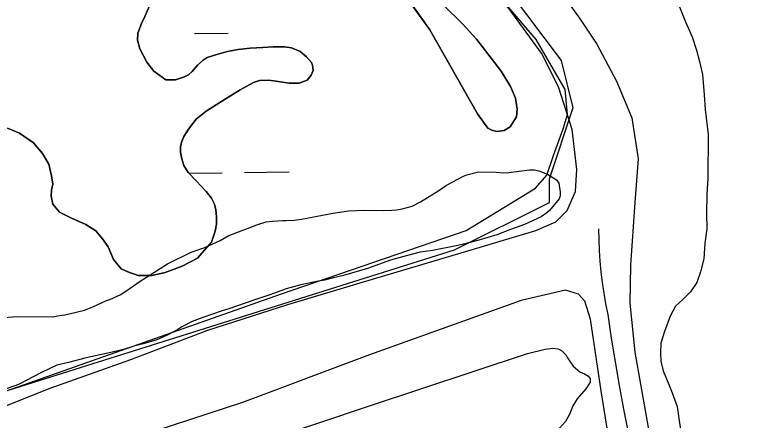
# Model space of a CAD drawing. Extents: x 3694830 to 3732949, y 415201 to 440970.
# Drawn here: x 3706120 to 3706642, y 431636 to 431927 of the extents above; entities that cross this region are included whole.
import ezdxf

# ---------------------------------------------------------------- set-up
doc = ezdxf.new("R2010")
doc.units = 0
for name, color, linetype in [('V-DTCH-CNTR', 7, 'Continuous'), ('V-LEVE-TOET', 7, 'Continuous'), ('V-SITE-VEGE', 7, 'Continuous'), ('V-TOPO-SHOR', 7, 'Continuous'), ('V-WETL-SWMP', 7, 'Continuous')]:
    doc.layers.add(name, color=color, linetype=linetype)

msp = doc.modelspace()

# ---------------------------------------------------------------- linework, layer by layer
at = {"layer": 'V-DTCH-CNTR'}
msp.add_lwpolyline([(3706560.35, 431627.09), (3706557.04, 431643.97), (3706553.92, 431660.89), (3706550.99, 431677.84), (3706548.25, 431694.82), (3706545.71, 431711.83), (3706544.18, 431719.41), (3706542.86, 431727.02), (3706541.73, 431734.66), (3706540.81, 431742.34), (3706540.1, 431750.03), (3706539.59, 431757.73), (3706539.29, 431765.45), (3706539.19, 431773.17)], dxfattribs=at)
at = {"layer": 'V-LEVE-TOET'}
for points in [[(3706097.69, 432405.63), (3706166.57, 432330.33), (3706223.48, 432265.86), (3706302.68, 432179.33), (3706397.56, 432076.57), (3706487.46, 431973), (3706510.54, 431945.14), (3706525.79, 431923.53), (3706537.73, 431905.66), (3706551.71, 431879.08), (3706562.78, 431852.92), (3706567.22, 431823.48), (3706565.01, 431792), (3706561.92, 431747.26), (3706561.39, 431719.91), (3706564.97, 431684.67), (3706577.11, 431615.83), (3706599.5, 431521.67), (3706616.06, 431420.07), (3706637.99, 431314.3), (3706661.45, 431178.7)], [(3706111.04, 431645.15), (3706145.08, 431658.68), (3706203.59, 431679.57), (3706258.8, 431700.47), (3706316.06, 431718.88), (3706367.93, 431734.4), (3706451.74, 431759.33), (3706494.06, 431771.99), (3706508.18, 431778.15), (3706516.5, 431786.4), (3706522.36, 431800.05), (3706523.26, 431815.8), (3706520.06, 431844.4), (3706510.25, 431875.11), (3706497.92, 431899.2), (3706474.02, 431932.04), (3706424.96, 431991.09), (3706333.8, 432090.51), (3706251.71, 432178.71), (3706164.67, 432272.73), (3706100.32, 432342.63)], [(3706627.49, 431183.4), (3706602.83, 431330.2), (3706584.94, 431410.26), (3706580.43, 431421.88), (3706574.7, 431438.89), (3706571.34, 431451.76), (3706568.08, 431465.03), (3706562.84, 431498.62), (3706551.22, 431591.5), (3706540.72, 431657.01), (3706533.06, 431708.43), (3706528.97, 431721.3), (3706524.44, 431726.29), (3706515.33, 431729.23), (3706483.39, 431721.9), (3706374.66, 431682.99), (3706283.76, 431648.57), (3706157.19, 431607.25), (3706018.99, 431558.94)]]:
    msp.add_lwpolyline(points, dxfattribs=at)
at = {"layer": 'V-SITE-VEGE'}
for points in [[(3706112.19, 431709.7), (3706122.33, 431710.33), (3706148.02, 431710.22), (3706151.06, 431710.89), (3706156.13, 431711.54), (3706159.51, 431712.2), (3706170.34, 431714.86), (3706176.43, 431717.2), (3706186.25, 431721.89), (3706188.62, 431722.55), (3706196.41, 431726.24), (3706203.19, 431730.6), (3706210.31, 431735.64), (3706224.54, 431744.71), (3706229.96, 431748.06), (3706246.9, 431756.44), (3706256.71, 431759.78), (3706267.54, 431764.8), (3706273.3, 431768.16), (3706283.8, 431772.17), (3706289.56, 431774.51), (3706293.96, 431776.18), (3706300.72, 431778.18), (3706305.12, 431778.83), (3706312.56, 431779.14), (3706314.92, 431779.13), (3706320.67, 431779.44), (3706326.08, 431780.1), (3706340.96, 431783.07), (3706348.4, 431784.39), (3706359.56, 431786.03), (3706371.39, 431786.66), (3706384.57, 431786.26), (3706390.65, 431786.58), (3706394.37, 431786.9), (3706398.09, 431787.56), (3706405.2, 431789.56), (3706411.29, 431792.57), (3706424.51, 431800.63), (3706426.21, 431801.97), (3706429.25, 431803.99), (3706434, 431806.67), (3706442.13, 431811.03), (3706444.5, 431812.03), (3706452.96, 431814.02), (3706465.46, 431813.97), (3706470.86, 431813.27), (3706474.58, 431813.59), (3706489.46, 431815.56), (3706492.84, 431815.54), (3706496.22, 431814.85), (3706502.29, 431812.46), (3706508.69, 431808.38), (3706510.37, 431806), (3706511.36, 431799.58)], [(3706511.36, 431799.58), (3706511.35, 431796.88), (3706510.66, 431794.85), (3706503.87, 431786.43), (3706501.83, 431784.75), (3706497.77, 431781.73), (3706485.91, 431776.37), (3706482.53, 431775.03), (3706475.76, 431772.7), (3706465.94, 431769.02), (3706453.08, 431765.02), (3706441.24, 431762.03), (3706436.85, 431761.03), (3706419.93, 431757.73), (3706411.14, 431756.42), (3706398.28, 431753.09), (3706389.83, 431750.76), (3706373.24, 431744.75), (3706355.98, 431739.75), (3706348.88, 431738.09), (3706342.45, 431736.43), (3706336.7, 431735.44), (3706325.54, 431733.12), (3706315.05, 431730.13), (3706307.27, 431727.45), (3706301.85, 431725.45), (3706291.7, 431722.11), (3706273.76, 431715.77), (3706269.02, 431714.44), (3706255.14, 431709.76), (3706247.7, 431706.76), (3706240.25, 431703.07), (3706237.2, 431701.05), (3706233.81, 431699.04), (3706229.74, 431697.03), (3706222.29, 431693.68), (3706212.48, 431690.68), (3706205.72, 431689.02), (3706198.27, 431686.69), (3706187.11, 431684.03), (3706171.54, 431680.72), (3706159.03, 431677.4), (3706150.57, 431675.4), (3706139.06, 431670.05), (3706133.98, 431667.36), (3706128.56, 431664.35), (3706123.13, 431661.66), (3706107.91, 431656.32)]]:
    msp.add_lwpolyline(points, dxfattribs=at)
at = {"layer": 'V-TOPO-SHOR'}
for p, q in [((3706370.69, 431981.84), (3706418.06, 431916.05)), ((3706213.76, 431925.49), (3706216.98, 431933.25)), ((3706441.41, 431920.34), (3706427.71, 431933.56)), ((3706211.15, 431920.52), (3706213.76, 431925.49)), ((3706208.72, 431913.55), (3706211.15, 431920.52)), ((3706451.53, 431909.33), (3706441.41, 431920.34)), ((3706418.06, 431916.05), (3706452.1, 431855.7)), ((3706208.3, 431908.57), (3706208.72, 431913.55)), ((3706210.07, 431902.38), (3706208.3, 431908.57)), ((3706459.65, 431898.73), (3706451.53, 431909.33)), ((3706305.77, 431903.77), (3706298.19, 431903.2)), ((3706313.74, 431903.74), (3706305.77, 431903.77)), ((3706318.73, 431902.92), (3706313.74, 431903.74)), ((3706215.02, 431892.79), (3706210.07, 431902.38)), ((3706266.08, 431898.56), (3706258.29, 431896)), ((3706272.86, 431900.32), (3706266.08, 431898.56)), ((3706280.64, 431901.88), (3706272.86, 431900.32)), ((3706289.22, 431902.84), (3706280.64, 431901.88)), ((3706298.19, 431903.2), (3706289.22, 431902.84)), ((3706325.09, 431900.5), (3706318.73, 431902.92)), ((3706329.66, 431896.69), (3706325.09, 431900.5)), ((3706469.17, 431886.33), (3706459.65, 431898.73)), ((3706255.49, 431894.22), (3706251.49, 431890.64)), ((3706258.29, 431896), (3706255.49, 431894.22)), ((3706333.23, 431892.49), (3706329.66, 431896.69)), ((3706220.17, 431886.19), (3706215.02, 431892.79)), ((3706251.49, 431890.64), (3706247.68, 431886.07)), ((3706333.82, 431890.69), (3706333.23, 431892.49)), ((3706334.41, 431886.7), (3706333.82, 431890.69)), ((3706228.72, 431880.17), (3706220.17, 431886.19)), ((3706244.88, 431883.69), (3706241.48, 431881.91)), ((3706247.68, 431886.07), (3706244.88, 431883.69)), ((3706329.99, 431879.94), (3706332.8, 431883.32)), ((3706332.8, 431883.32), (3706334.41, 431886.7)), ((3706475.9, 431875.34), (3706469.17, 431886.33)), ((3706235.7, 431880.14), (3706228.72, 431880.17)), ((3706241.48, 431881.91), (3706235.7, 431880.14)), ((3706281.92, 431872.97), (3706291.51, 431878.11)), ((3706291.51, 431878.11), (3706295.9, 431879.49)), ((3706295.9, 431879.49), (3706302.28, 431879.86)), ((3706302.28, 431879.86), (3706307.86, 431879.24)), ((3706307.86, 431879.24), (3706312.24, 431878.42)), ((3706312.24, 431878.42), (3706317.02, 431877.61)), ((3706317.02, 431877.61), (3706324.2, 431877.78)), ((3706324.2, 431877.78), (3706329.99, 431879.94)), ((3706271.92, 431866.63), (3706281.92, 431872.97)), ((3706479.46, 431866.95), (3706475.9, 431875.34)), ((3706480.62, 431858.97), (3706479.46, 431866.95)), ((3706257.73, 431857.72), (3706271.92, 431866.63)), ((3706250.53, 431851.97), (3706257.73, 431857.72)), ((3706480.2, 431853.59), (3706480.62, 431858.97)), ((3706244.92, 431844.82), (3706250.53, 431851.97)), ((3706452.1, 431855.7), (3706459.63, 431845.5)), ((3706475.58, 431846.43), (3706480.2, 431853.59)), ((3706471.18, 431843.86), (3706475.58, 431846.43)), ((3706115.13, 431845.37), (3706123.69, 431841.94)), ((3706123.69, 431841.94), (3706133.83, 431834.92)), ((3706241.7, 431839.45), (3706244.92, 431844.82)), ((3706459.63, 431845.5), (3706462.41, 431844.1)), ((3706462.41, 431844.1), (3706466, 431843.08)), ((3706466, 431843.08), (3706471.18, 431843.86)), ((3706239.28, 431832.28), (3706240.29, 431835.87)), ((3706240.29, 431835.87), (3706241.7, 431839.45)), ((3706133.83, 431834.92), (3706140.18, 431827.32)), ((3706239.26, 431828.3), (3706239.28, 431832.28)), ((3706140.18, 431827.32), (3706144.93, 431819.72)), ((3706240.24, 431823.31), (3706239.26, 431828.3)), ((3706241.62, 431818.72), (3706240.24, 431823.31)), ((3706144.93, 431819.72), (3706146.69, 431811.34)), ((3706244.78, 431813.52), (3706241.62, 431818.72)), ((3706146.69, 431811.34), (3706147.66, 431805.16)), ((3706250.34, 431807.71), (3706244.78, 431813.52)), ((3706147.66, 431805.16), (3706146.84, 431800.98)), ((3706254.11, 431803.91), (3706250.34, 431807.71)), ((3706146.84, 431800.98), (3706146.43, 431796.59)), ((3706257.68, 431799.91), (3706254.11, 431803.91)), ((3706261.45, 431795.11), (3706257.68, 431799.91)), ((3706146.43, 431796.59), (3706147.8, 431791)), ((3706263.63, 431790.91), (3706261.45, 431795.11)), ((3706147.8, 431791), (3706152.36, 431785.2)), ((3706264.61, 431786.92), (3706263.63, 431790.91)), ((3706152.36, 431785.2), (3706161.11, 431780.98)), ((3706264.98, 431781.74), (3706264.61, 431786.92)), ((3706161.11, 431780.98), (3706166.49, 431778.37)), ((3706166.49, 431778.37), (3706171.46, 431776.35)), ((3706264.96, 431776.55), (3706264.98, 431781.74)), ((3706171.46, 431776.35), (3706178.42, 431771.74)), ((3706264.14, 431771.57), (3706264.96, 431776.55)), ((3706178.42, 431771.74), (3706183.38, 431766.13)), ((3706261.52, 431763.61), (3706264.14, 431771.57)), ((3706183.38, 431766.13), (3706187.34, 431760.33)), ((3706251.5, 431752.29), (3706261.52, 431763.61)), ((3706187.34, 431760.33), (3706191.29, 431751.35)), ((3706240.51, 431746.55), (3706251.5, 431752.29)), ((3706191.29, 431751.35), (3706196.64, 431744.55)), ((3706196.64, 431744.55), (3706201.42, 431742.33)), ((3706201.42, 431742.33), (3706208.79, 431739.71)), ((3706218.75, 431739.67), (3706228.33, 431741.82)), ((3706228.33, 431741.82), (3706240.51, 431746.55)), ((3706208.79, 431739.71), (3706218.75, 431739.67))]:
    msp.add_line(p, q, dxfattribs=at)
for points in [[(3705984.42, 432472.76), (3706461.02, 431962.13), (3706512.08, 431894.04), (3706520.59, 431860), (3706503.57, 431808.93), (3706503.57, 431791.91), (3706435.48, 431757.87), (3705839.74, 431570.64), (3705737.62, 431536.6), (3705175.92, 431332.34), (3704580.17, 431136.6), (3704103.58, 430974.9)], [(3706596.38, 431933.55), (3706601.36, 431921.68), (3706606.13, 431910.82), (3706609.1, 431901.36), (3706611.28, 431893.32), (3706613.45, 431883.87), (3706614.59, 431869.4), (3706615.35, 431858.75), (3706617.48, 431840.87), (3706617.15, 431809.33), (3706616.5, 431798.09), (3706616.24, 431784.43), (3706616.6, 431773.18), (3706615.15, 431762.94), (3706614.29, 431751.7), (3706612.04, 431742.47), (3706609.4, 431734.64), (3706604.95, 431728.04), (3706599.31, 431722.63), (3706594.07, 431717.84), (3706590.22, 431710.62), (3706586.15, 431699.59), (3706583.51, 431691.17), (3706583.28, 431684.14), (3706583.65, 431678.31), (3706585.23, 431671.47), (3706589.41, 431661.61), (3706591.79, 431655.58), (3706595.17, 431645.92), (3706596.54, 431637.28), (3706598.69, 431623.41)], [(3705977.42, 431507.57), (3706166.09, 431576.24), (3706374.02, 431646.03), (3706487.92, 431683.86), (3706500.64, 431686.98), (3706506, 431687.55), (3706509.97, 431687.14), (3706512.35, 431685.94), (3706515.71, 431682.55), (3706516.69, 431680.76), (3706520.84, 431674.79), (3706525.39, 431670.8), (3706528.95, 431669.2), (3706531.13, 431667.8), (3706532.91, 431665.8), (3706532.9, 431663.22), (3706529.9, 431658.47), (3706523.71, 431651.35), (3706520.52, 431646.4), (3706518.11, 431640.06), (3706515.31, 431635.11), (3706510.92, 431630.36)]]:
    msp.add_lwpolyline(points, dxfattribs=at)
at = {"layer": 'V-WETL-SWMP'}
for p, q in [((3706249.33, 431913.27), (3706273.33, 431913.56)), ((3706245.08, 431813.21), (3706269.11, 431813.5)), ((3706285.11, 431813.69), (3706317.11, 431814.07))]:
    msp.add_line(p, q, dxfattribs=at)
for points in [[(3705274.77, 431361.79), (3705566.5, 431469.05), (3705812.1, 431543.49), (3706056.61, 431636.79), (3706311.71, 431726.51), (3706443.98, 431771.95), (3706493.64, 431802.4), (3706501.94, 431811.8), (3706506.71, 431825.93), (3706513.58, 431844.83), (3706516.57, 431855.29), (3706515.08, 431873.21), (3706494.17, 431909.05), (3706423.98, 431991.19), (3706226.86, 432209.22), (3705935.65, 432542.24), (3705727.63, 432759.67), (3705434.11, 433065.17)], [(3706427.71, 431933.56), (3706441.41, 431920.34), (3706451.53, 431909.33), (3706459.65, 431898.73), (3706469.17, 431886.33), (3706475.9, 431875.34), (3706479.46, 431866.95), (3706480.62, 431858.97), (3706480.2, 431853.59), (3706475.58, 431846.43), (3706471.18, 431843.86), (3706466, 431843.08), (3706462.41, 431844.1), (3706459.63, 431845.5), (3706452.1, 431855.7), (3706418.06, 431916.05), (3706370.69, 431981.84)], [(3706216.98, 431933.25), (3706213.76, 431925.49), (3706211.15, 431920.52), (3706208.72, 431913.55), (3706208.3, 431908.57), (3706210.07, 431902.38), (3706215.02, 431892.79), (3706220.17, 431886.19), (3706228.72, 431880.17), (3706235.7, 431880.14), (3706241.48, 431881.91), (3706244.88, 431883.69), (3706247.68, 431886.07), (3706251.49, 431890.64), (3706255.49, 431894.22), (3706258.29, 431896), (3706266.08, 431898.56), (3706272.86, 431900.32), (3706280.64, 431901.88), (3706289.22, 431902.84), (3706298.19, 431903.2), (3706305.77, 431903.77), (3706313.74, 431903.74), (3706318.73, 431902.92), (3706325.09, 431900.5), (3706329.66, 431896.69), (3706333.23, 431892.49), (3706333.82, 431890.69), (3706334.41, 431886.7), (3706332.8, 431883.32), (3706329.99, 431879.94), (3706324.2, 431877.78), (3706317.02, 431877.61), (3706312.24, 431878.42), (3706307.86, 431879.24), (3706302.28, 431879.86), (3706295.9, 431879.49), (3706291.51, 431878.11), (3706281.92, 431872.97), (3706271.92, 431866.63), (3706257.73, 431857.72), (3706250.53, 431851.97), (3706244.92, 431844.82), (3706241.7, 431839.45), (3706240.29, 431835.87), (3706239.28, 431832.28), (3706239.26, 431828.3), (3706240.24, 431823.31), (3706241.62, 431818.72), (3706244.78, 431813.52), (3706250.34, 431807.71), (3706254.11, 431803.91), (3706257.68, 431799.91), (3706261.45, 431795.11), (3706263.63, 431790.91), (3706264.61, 431786.92), (3706264.98, 431781.74), (3706264.96, 431776.55), (3706264.14, 431771.57), (3706261.52, 431763.61), (3706251.5, 431752.29), (3706240.51, 431746.55), (3706228.33, 431741.82), (3706218.75, 431739.67), (3706208.79, 431739.71), (3706201.42, 431742.33), (3706196.64, 431744.55), (3706191.29, 431751.35), (3706187.34, 431760.33), (3706183.38, 431766.13), (3706178.42, 431771.74), (3706171.46, 431776.35), (3706166.49, 431778.37), (3706161.11, 431780.98), (3706152.36, 431785.2), (3706147.8, 431791), (3706146.43, 431796.59), (3706146.84, 431800.98), (3706147.66, 431805.16), (3706146.69, 431811.34), (3706144.93, 431819.72), (3706140.18, 431827.32), (3706133.83, 431834.92), (3706123.69, 431841.94), (3706115.13, 431845.37)]]:
    msp.add_lwpolyline(points, dxfattribs=at)

doc.saveas('drawing.dxf')
